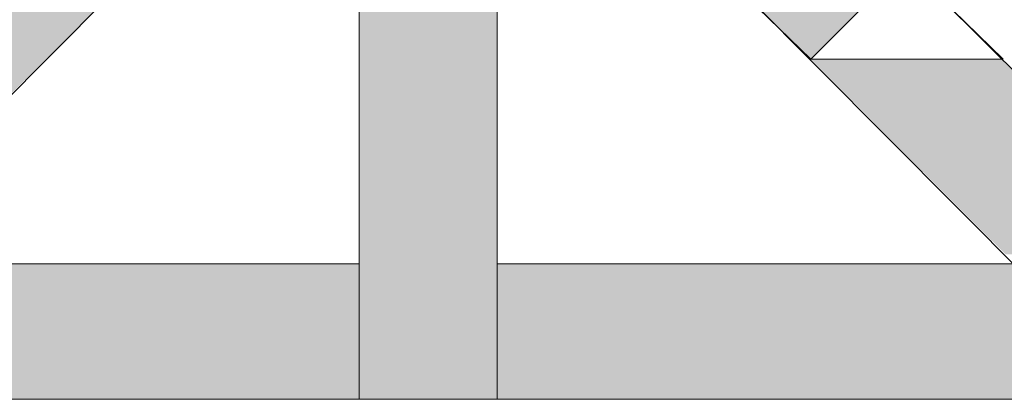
# Model space of a CAD drawing. Extents: x 3940905 to 4145695, y 925352 to 1109797.
# Tile 337 of 656: x 3984352 to 3984563, y 1099766 to 1099847. Entities that reach past the tile are written whole.
import ezdxf

# ---------------------------------------------------------------- set-up
doc = ezdxf.new("R2010")
doc.units = 0
doc.header["$LTSCALE"] = 750
doc.header["$MEASUREMENT"] = 0
doc.layers.add('CKD Equipments', color=252, linetype='CONTINUOUS', lineweight=0)

msp = doc.modelspace()

# ---------------------------------------------------------------- hatches: boundary and pattern name
at = {"layer": 'CKD Equipments', "true_color": 0xff0000}
h = msp.add_hatch(color=1, dxfattribs=at)
h.paths.add_polyline_path([(3984425.01, 1099817.88), (3984454.52, 1099869.78), (3984425.01, 1099869.78)])
h.paths.add_polyline_path([(3984454.52, 1099817.88), (3984425.01, 1099817.88), (3984454.52, 1099869.78)])
at = {"layer": 'CKD Equipments', "true_color": 0x808080}
h = msp.add_hatch(color=8, dxfattribs=at)
h.paths.add_polyline_path([(3984357.84, 1099838.74), (3984316.63, 1099838.74), (3984337.49, 1099859.09)])
h.paths.add_polyline_path([(3984274.91, 1099797.02), (3984357.84, 1099838.74), (3984316.63, 1099838.74)])
h.paths.add_polyline_path([(3984316.12, 1099797.02), (3984274.91, 1099797.02), (3984357.84, 1099838.74)])
at = {"layer": 'CKD Equipments', "true_color": 0xff0000}
h = msp.add_hatch(color=1, dxfattribs=at)
h.paths.add_polyline_path([(3984357.84, 1099838.74), (3984378.71, 1099859.09), (3984337.49, 1099859.09)])
h.paths.add_polyline_path([(3984378.71, 1099859.09), (3984357.84, 1099838.74)], flags=16)
at = {"layer": 'CKD Equipments', "true_color": 0x808080}
h = msp.add_hatch(color=8, dxfattribs=at)
h.paths.add_polyline_path([(3984563.4, 1099797.02), (3984562.9, 1099838.74), (3984521.68, 1099838.74)])
h.paths.add_polyline_path([(3984604.62, 1099797.02), (3984563.4, 1099797.02), (3984562.9, 1099838.74)])
h = msp.add_hatch(color=8, dxfattribs=at)
h.paths.add_polyline_path([(3984425.01, 1099765.98), (3984454.52, 1099817.88), (3984425.01, 1099817.88)])
h.paths.add_polyline_path([(3984454.52, 1099765.98), (3984425.01, 1099765.98), (3984454.52, 1099817.88)])
at = {"layer": 'CKD Equipments', "true_color": 0xffffff}
h = msp.add_hatch(color=7, dxfattribs=at)
h.paths.add_polyline_path([(3984295.77, 1099776.16), (3984425.01, 1099794.98), (3984314.6, 1099794.98)])
h.paths.add_polyline_path([(3984425.01, 1099776.16), (3984295.77, 1099776.16), (3984425.01, 1099794.98)])
h = msp.add_hatch(color=7, dxfattribs=at)
h.paths.add_polyline_path([(3984454.52, 1099776.16), (3984564.93, 1099794.98), (3984454.52, 1099794.98)])
h.paths.add_polyline_path([(3984583.76, 1099776.16), (3984454.52, 1099776.16), (3984564.93, 1099794.98)])
h = msp.add_hatch(color=7, dxfattribs=at)
h.paths.add_polyline_path([(3984264.73, 1099765.98), (3984425.01, 1099776.16), (3984264.73, 1099776.16)])
h.paths.add_polyline_path([(3984425.01, 1099765.98), (3984264.73, 1099765.98), (3984425.01, 1099776.16)])
h = msp.add_hatch(color=7, dxfattribs=at)
h.paths.add_polyline_path([(3984454.52, 1099765.98), (3984614.79, 1099776.16), (3984454.52, 1099776.16)])
h.paths.add_polyline_path([(3984614.79, 1099765.98), (3984454.52, 1099765.98), (3984614.79, 1099776.16)])

# ---------------------------------------------------------------- linework, layer by layer
at = {"layer": 'CKD Equipments', "color": 8, "true_color": 0x808080}
for p, q in [((3984511, 1099890.13), (3984604.62, 1099797.02)), ((3984388.88, 1099869.78), (3984295.77, 1099776.16)), ((3984425.01, 1099765.98), (3984425.01, 1099869.78)), ((3984454.52, 1099869.78), (3984454.52, 1099765.98)), ((3984490.64, 1099869.78), (3984583.76, 1099776.16)), ((3984542.03, 1099859.09), (3984521.68, 1099838.74)), ((3984521.68, 1099838.74), (3984542.03, 1099859.09)), ((3984542.03, 1099859.09), (3984521.68, 1099838.74)), ((3984562.9, 1099838.74), (3984542.03, 1099859.09)), ((3984521.68, 1099838.74), (3984562.9, 1099838.74)), ((3984425.01, 1099794.98), (3984314.6, 1099794.98)), ((3984314.6, 1099794.98), (3984425.01, 1099794.98)), ((3984564.93, 1099794.98), (3984454.52, 1099794.98)), ((3984454.52, 1099794.98), (3984564.93, 1099794.98)), ((3984614.79, 1099765.98), (3984264.73, 1099765.98)), ((3984454.52, 1099765.98), (3984425.01, 1099765.98))]:
    msp.add_line(p, q, dxfattribs=at)
at = {"layer": 'CKD Equipments', "color": 1, "true_color": 0xff0000}
for p, q in [((3984500.82, 1099859.09), (3984521.68, 1099838.74)), ((3984521.68, 1099838.74), (3984542.03, 1099859.09))]:
    msp.add_line(p, q, dxfattribs=at)
msp.add_solid([(3984521.68, 1099838.74), (3984542.03, 1099859.09), (3984500.82, 1099859.09)], dxfattribs=at)

doc.saveas('drawing.dxf')
